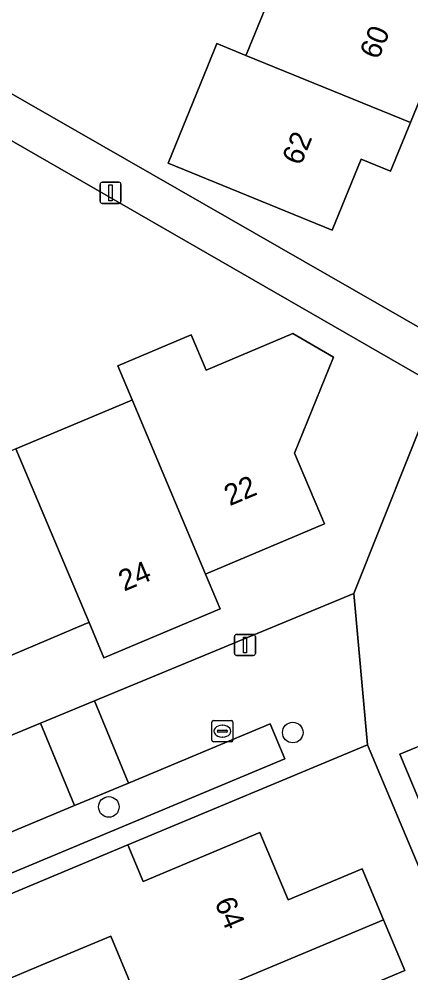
# Model space of a CAD drawing. Extents: x 157767 to 159172, y 387839 to 389425.
# Drawn here: x 158763.2 to 158781.81, y 388531.7 to 388576.99 of the extents above; entities that cross this region are included whole.
import ezdxf

# ---------------------------------------------------------------- set-up
doc = ezdxf.new("R2010")
doc.units = 0
for name, color, linetype in [('IMGEO_Boom', 7, 'Continuous'), ('IMGEO_Erf', 7, 'Continuous'), ('IMGEO_Kolk', 7, 'Continuous'), ('IMGEO_Lichtmast', 7, 'Continuous'), ('IMGEO_Pand', 7, 'Continuous'), ('IMGEO_Pand_nummerreeks', 7, 'Continuous'), ('IMGEO_Parkeervlak_open', 7, 'Continuous'), ('IMGEO_Rijbaan_lokaal_open', 7, 'Continuous'), ('IMGEO_Voetpad_open', 7, 'Continuous')]:
    doc.layers.add(name, color=color, linetype=linetype)

msp = doc.modelspace()

# ---------------------------------------------------------------- linework, layer by layer
at = {"layer": 'IMGEO_Boom'}
for centre in [(158776.195, 388543.112), (158767.458, 388539.579)]:
    msp.add_circle(centre, 0.489, dxfattribs=at)
at = {"layer": 'IMGEO_Erf'}
for points in [[(158757.611, 388576.443), (158783.858, 388561.402), (158804.806, 388612.677)], [(158784.028, 388577.585), (158781.784, 388572.09), (158780.839, 388569.777), (158779.441, 388570.348), (158778.059, 388566.966), (158770.27, 388570.149), (158772.162, 388574.778), (158772.591, 388575.829), (158773.972, 388575.267), (158774.028, 388575.404), (158774.897, 388577.53)], [(158763.046, 388556.582), (158768.439, 388558.855), (158768.572, 388558.911), (158767.889, 388560.533), (158771.366, 388561.999), (158772.074, 388560.319), (158776.193, 388562.055), (158778.132, 388560.944), (158776.276, 388556.384), (158777.696, 388553.016), (158772.191, 388550.696), (158772.057, 388550.639), (158772.751, 388548.991), (158767.224, 388546.661), (158766.518, 388548.337), (158766.389, 388548.282), (158760.992, 388546.007)], [(158797.638, 388500), (158779.737, 388542.527), (158768.365, 388537.779), (158769.091, 388536.044), (158774.634, 388538.365), (158775.972, 388535.169), (158779.492, 388536.643), (158780.504, 388534.224), (158781.518, 388531.803), (158780.129, 388531.221)], [(158769.207, 388529.486), (158767.549, 388533.447), (158764.32, 388532.096), (158760.097, 388530.328)]]:
    msp.add_lwpolyline(points, dxfattribs=at)
msp.add_lwpolyline([(158755.908, 388575.203), (158754.832, 388574.687), (158759.191, 388571.908), (158757.636, 388569.469), (158754.512, 388571.461), (158752.156, 388570.236), (158750.755, 388572.927), (158749.477, 388572.307), (158733.131, 388558.517), (158744.723, 388535.475), (158764.207, 388543.55), (158766.775, 388544.614), (158779.097, 388549.72), (158783.039, 388559.588)], close=True, dxfattribs=at)
at = {"layer": 'IMGEO_Kolk'}
for p, q in [((158772.351, 388542.75), (158772.351, 388543.602)), ((158772.426, 388543.676), (158773.278, 388543.676)), ((158772.839, 388543.456), (158772.864, 388543.456)), ((158773.352, 388543.602), (158773.352, 388542.75)), ((158772.61, 388543.17), (158772.61, 388543.182)), ((158773.048, 388543.133), (158772.65, 388543.133)), ((158772.653, 388543.219), (158773.051, 388543.219)), ((158772.862, 388542.896), (158772.837, 388542.896)), ((158773.094, 388543.182), (158773.094, 388543.17)), ((158773.278, 388542.676), (158772.426, 388542.676))]:
    msp.add_line(p, q, dxfattribs=at)
for points in [[(158772.351, 388542.75), (158772.351, 388543.602)], [(158772.426, 388543.676), (158773.278, 388543.676)], [(158773.352, 388543.602), (158773.352, 388542.75)], [(158773.278, 388542.676), (158772.426, 388542.676)]]:
    msp.add_lwpolyline(points, dxfattribs=at)
for centre, radius, start, end in [((158772.428, 388543.6), 0.0765, 91.552, 178.448), ((158772.428, 388543.6), 0.0765, 91.552, 178.448), ((158773.276, 388543.6), 0.0765, 1.552, 88.448), ((158773.276, 388543.6), 0.0765, 1.552, 88.448), ((158772.65, 388543.179), 0.0403, 85.8775, 175.7526), ((158772.647, 388543.169), 0.0366, 178.938, 274.7102), ((158773.051, 388543.176), 0.043, 264.8664, 352.4533), ((158773.055, 388543.181), 0.0386, 1.7309, 96.639), ((158772.428, 388542.752), 0.0765, 181.552, 268.448), ((158772.428, 388542.752), 0.0765, 181.552, 268.448), ((158773.276, 388542.752), 0.0765, 271.552, 358.448), ((158773.276, 388542.752), 0.0765, 271.552, 358.448)]:
    msp.add_arc(centre, radius, start, end, dxfattribs=at)
for centre, major_axis, ratio, start_param, end_param in [((158772.838, 388543.176), (-0.387, 0.002), 0.722429, 4.712389, 7.853982), ((158772.863, 388543.176), (-0.39, 0.002), 0.717154, 1.570796, 4.712389)]:
    msp.add_ellipse(centre, major_axis=major_axis, ratio=ratio, start_param=start_param, end_param=end_param, dxfattribs=at)
at = {"layer": 'IMGEO_Lichtmast'}
for p, q in [((158767.045, 388568.343), (158767.045, 388569.143)), ((158767.045, 388569.143), (158767.045, 388568.343)), ((158767.145, 388569.243), (158767.935, 388569.243)), ((158767.935, 388569.243), (158767.145, 388569.243)), ((158768.035, 388569.143), (158768.035, 388568.343)), ((158768.035, 388568.343), (158768.035, 388569.143)), ((158767.935, 388568.243), (158767.145, 388568.243)), ((158767.145, 388568.243), (158767.935, 388568.243)), ((158773.527, 388547.77), (158774.317, 388547.77)), ((158774.317, 388547.77), (158773.527, 388547.77)), ((158773.427, 388546.87), (158773.427, 388547.67)), ((158773.427, 388547.67), (158773.427, 388546.87)), ((158774.417, 388547.67), (158774.417, 388546.87)), ((158774.417, 388546.87), (158774.417, 388547.67)), ((158774.317, 388546.77), (158773.527, 388546.77)), ((158773.527, 388546.77), (158774.317, 388546.77))]:
    msp.add_line(p, q, dxfattribs=at)
for points in [[(158767.465, 388569.118), (158767.615, 388569.118), (158767.615, 388568.368), (158767.465, 388568.368), (158767.465, 388569.118)], [(158773.847, 388547.645), (158773.997, 388547.645), (158773.997, 388546.895), (158773.847, 388546.895), (158773.847, 388547.645)]]:
    msp.add_lwpolyline(points, dxfattribs=at)
for centre, start, end in [((158767.145, 388569.143), 90, 180), ((158767.145, 388569.143), 90, 180), ((158767.935, 388569.143), 0, 90), ((158767.935, 388569.143), 360, 90), ((158767.145, 388568.343), 180, 270), ((158767.145, 388568.343), 180, 270), ((158767.935, 388568.343), 270, 0), ((158767.935, 388568.343), 270, 0), ((158773.527, 388547.67), 90, 180), ((158773.527, 388547.67), 90, 180), ((158774.317, 388547.67), 0, 90), ((158774.317, 388547.67), 360, 90), ((158773.527, 388546.87), 180, 270), ((158773.527, 388546.87), 180, 270), ((158774.317, 388546.87), 270, 0), ((158774.317, 388546.87), 270, 0)]:
    msp.add_arc(centre, 0.1, start, end, dxfattribs=at)
at = {"layer": 'IMGEO_Pand'}
for points in [[(158784.028, 388577.585), (158782.634, 388578.188), (158776.288, 388580.935), (158776.177, 388580.663), (158775.427, 388578.828), (158774.897, 388577.53), (158774.028, 388575.404), (158773.972, 388575.267), (158781.784, 388572.09)], [(158781.784, 388572.09), (158773.972, 388575.267), (158772.591, 388575.829), (158772.162, 388574.778), (158770.27, 388570.149), (158778.059, 388566.966), (158779.441, 388570.348), (158780.839, 388569.777)], [(158776.276, 388556.384), (158778.132, 388560.944), (158776.193, 388562.055), (158772.074, 388560.319), (158771.366, 388561.999), (158767.889, 388560.533), (158768.572, 388558.911), (158772.057, 388550.639), (158772.191, 388550.696), (158777.696, 388553.016)], [(158768.572, 388558.911), (158768.439, 388558.855), (158763.046, 388556.582), (158766.518, 388548.337), (158767.224, 388546.661), (158772.751, 388548.991), (158772.057, 388550.639)], [(158763.046, 388556.582), (158761, 388555.719), (158760.291, 388557.401), (158756.81, 388555.934), (158760.992, 388546.007), (158766.389, 388548.282), (158766.518, 388548.337)], [(158780.504, 388534.224), (158779.492, 388536.643), (158775.972, 388535.169), (158774.634, 388538.365), (158769.091, 388536.044), (158768.365, 388537.779), (158758.676, 388533.722), (158760.097, 388530.328), (158764.32, 388532.096), (158767.549, 388533.447), (158769.207, 388529.486)], [(158773.652, 388524.858), (158781.43, 388528.112), (158780.129, 388531.221), (158781.518, 388531.803), (158780.504, 388534.224), (158769.207, 388529.486), (158769.267, 388529.342), (158771.407, 388530.238)]]:
    msp.add_lwpolyline(points, close=True, dxfattribs=at)
at = {"layer": 'IMGEO_Parkeervlak_open'}
for points in [[(158765.828, 388539.639), (158752.537, 388534.086), (158753.232, 388532.422), (158775.821, 388541.86), (158775.126, 388543.524), (158768.393, 388540.711)], [(158787.431, 388532.108), (158783.075, 388542.521), (158782.972, 388542.775), (158781.287, 388542.082), (158798.892, 388500), (158806.497, 388481.82), (158808.281, 388482.583), (158800.863, 388500), (158788.851, 388528.713)]]:
    msp.add_lwpolyline(points, close=True, dxfattribs=at)
at = {"layer": 'IMGEO_Rijbaan_lokaal_open'}
msp.add_lwpolyline([(158765.828, 388539.639), (158768.393, 388540.711), (158766.775, 388544.614), (158764.207, 388543.55)], close=True, dxfattribs=at)
at = {"layer": 'IMGEO_Voetpad_open'}
for points in [[(158783.044, 388552.436), (158786.468, 388560.754), (158783.858, 388561.402), (158757.611, 388576.443), (158755.908, 388575.203), (158783.039, 388559.588), (158779.097, 388549.72), (158779.737, 388542.527), (158797.638, 388500), (158806.977, 388478.002), (158807.8, 388476.102), (158808.897, 388476.565), (158809.828, 388478.952), (158809.784, 388479.055), (158808.281, 388482.583)], [(158758.676, 388533.722), (158768.365, 388537.779), (158779.737, 388542.527), (158779.097, 388549.72), (158766.775, 388544.614), (158768.393, 388540.711), (158775.126, 388543.524), (158775.821, 388541.86), (158753.232, 388532.422)], [(158752.537, 388534.086), (158765.828, 388539.639), (158764.207, 388543.55), (158744.723, 388535.475)], [(158808.281, 388482.583), (158806.497, 388481.82), (158798.892, 388500), (158781.287, 388542.082), (158782.972, 388542.775)]]:
    msp.add_lwpolyline(points, dxfattribs=at)

# ---------------------------------------------------------------- texts
at = {"layer": 'IMGEO_Pand_nummerreeks'}
for s, rotation, p in [('60', 67.7809, (158780.262, 388575.028)), ('62', 67.7752, (158776.576, 388569.998)), ('22', 22.8496, (158773.2, 388553.856)), ('24', 22.8553, (158768.183, 388549.8)), ('64', 292.7165, (158772.465, 388535.053))]:
    msp.add_text(s, height=1, rotation=rotation, dxfattribs=at).set_placement(p)

doc.saveas('drawing.dxf')
